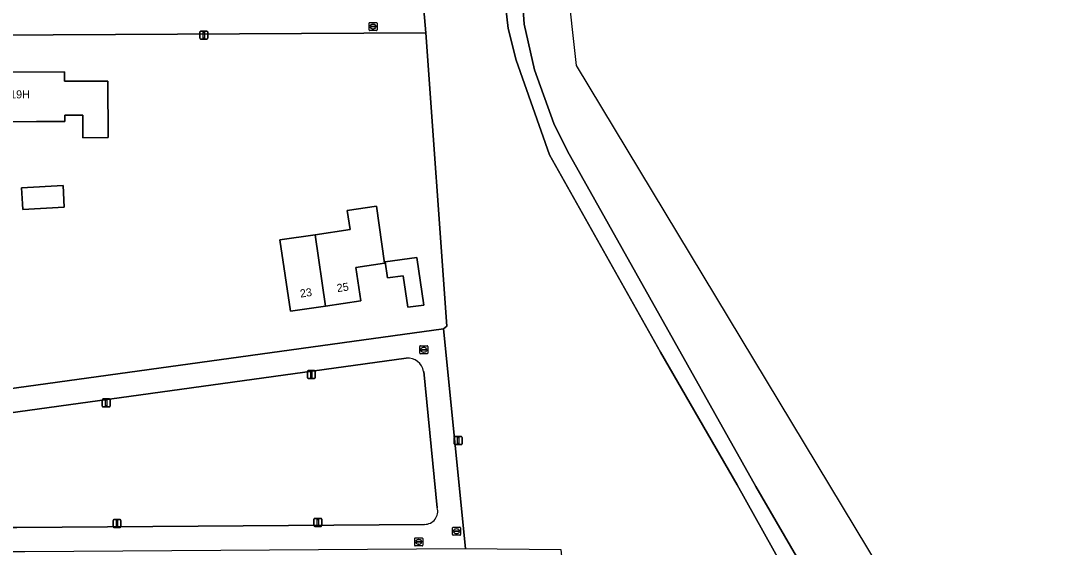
# Model space of a CAD drawing. Extents: x 162661 to 163484, y 380247 to 381230.
# Drawn here: x 163148.6 to 163279, y 380392.3 to 380458.1 of the extents above; entities that cross this region are included whole.
import ezdxf

# ---------------------------------------------------------------- set-up
doc = ezdxf.new("R2010")
doc.units = 0
for name, color, linetype in [('IMGEO_Brandkraan', 7, 'Continuous'), ('IMGEO_Erf', 7, 'Continuous'), ('IMGEO_Gemengd_bos', 7, 'Continuous'), ('IMGEO_Grasland_overig', 7, 'Continuous'), ('IMGEO_Groenvoorziening', 7, 'Continuous'), ('IMGEO_Lichtmast', 7, 'Continuous'), ('IMGEO_Pand', 7, 'Continuous'), ('IMGEO_Pand_nummerreeks', 7, 'Continuous'), ('IMGEO_Rioolput', 7, 'Continuous'), ('IMGEO_Voetpad_open', 7, 'Continuous')]:
    doc.layers.add(name, color=color, linetype=linetype)

msp = doc.modelspace()

# ---------------------------------------------------------------- linework, layer by layer
at = {"layer": 'IMGEO_Brandkraan'}
for p, q in [((163197.8, 380392.56), (163197.8, 380393.41)), ((163197.87, 380393.49), (163198.73, 380393.49)), ((163198.8, 380393.41), (163198.8, 380392.56)), ((163198.73, 380392.49), (163197.87, 380392.49)), ((163198.06, 380392.98), (163198.06, 380392.99)), ((163198.1, 380393.03), (163198.5, 380393.03)), ((163198.49, 380392.94), (163198.1, 380392.94)), ((163198.31, 380392.71), (163198.28, 380392.71)), ((163198.29, 380393.27), (163198.31, 380393.27)), ((163198.54, 380392.99), (163198.54, 380392.98))]:
    msp.add_line(p, q, dxfattribs=at)
for points in [[(163197.8, 380392.56), (163197.8, 380393.41)], [(163197.87, 380393.49), (163198.73, 380393.49)], [(163198.8, 380393.41), (163198.8, 380392.56)], [(163198.73, 380392.49), (163197.87, 380392.49)]]:
    msp.add_lwpolyline(points, dxfattribs=at)
for centre, radius, start, end in [((163197.87, 380393.41), 0.0765, 91.552, 178.448), ((163197.87, 380393.41), 0.0765, 91.552, 178.448), ((163198.72, 380393.41), 0.0765, 1.552, 88.448), ((163198.72, 380393.41), 0.0765, 1.552, 88.448), ((163197.87, 380392.56), 0.0765, 181.552, 268.448), ((163197.87, 380392.56), 0.0765, 181.552, 268.448), ((163198.1, 380392.99), 0.0403, 85.8775, 175.7526), ((163198.09, 380392.98), 0.0366, 178.938, 274.7102), ((163198.5, 380392.99), 0.043, 264.8664, 352.4533), ((163198.5, 380392.99), 0.0386, 1.7309, 96.639), ((163198.72, 380392.56), 0.0765, 271.552, 358.448), ((163198.72, 380392.56), 0.0765, 271.552, 358.448)]:
    msp.add_arc(centre, radius, start, end, dxfattribs=at)
for centre, major_axis, ratio, start_param, end_param in [((163198.29, 380392.99), (-0.387, 0.002), 0.722429, 4.712389, 7.853982), ((163198.31, 380392.99), (-0.39, 0.002), 0.717154, 1.570796, 4.712389)]:
    msp.add_ellipse(centre, major_axis=major_axis, ratio=ratio, start_param=start_param, end_param=end_param, dxfattribs=at)
at = {"layer": 'IMGEO_Erf'}
for points in [[(163199.19, 380456.63), (163144.82, 380456.34), (163139.87, 380456.35), (163140.27, 380450.99), (163142.47, 380419.11), (163142.77, 380411.71), (163145.43, 380411.88), (163146.81, 380412.08), (163201.41, 380419.63), (163201.8, 380419.95)], [(163143, 380445.48), (163142.96, 380451.68), (163154.02, 380451.74), (163154.03, 380450.56), (163156.28, 380450.57), (163159.23, 380450.59), (163159.44, 380450.59), (163159.49, 380443.52), (163156.33, 380443.5), (163156.31, 380446.34), (163154.08, 380446.32), (163154.06, 380445.54), (163150.54, 380445.53)], [(163154.01, 380434.84), (163148.83, 380434.53), (163148.79, 380435.23), (163148.67, 380437.23), (163153.85, 380437.54)], [(163180.94, 380430.73), (163185.35, 380431.38), (163189.72, 380432.02), (163189.37, 380434.4), (163193.01, 380434.94), (163194.04, 380427.81), (163190.45, 380427.27), (163191.07, 380423.11), (163186.66, 380422.46), (163182.26, 380421.81)], [(163194.11, 380428.01), (163198.07, 380428.53), (163198.92, 380422.57), (163196.94, 380422.31), (163196.37, 380426.26), (163194.38, 380425.99)]]:
    msp.add_lwpolyline(points, close=True, dxfattribs=at)
at = {"layer": 'IMGEO_Gemengd_bos'}
for points in [[(163268.69, 380368.54), (163218.02, 380452.54), (163201, 380606.54), (163194.78, 380662.88), (163218.22, 380669.19), (163320.57, 380704.35), (163382.69, 380751.14), (163382.18, 380751.8)], [(163201.25, 380568.83), (163200.92, 380564.51), (163200.14, 380561.97), (163200.17, 380559.39), (163201.66, 380552.04), (163205.91, 380526.29), (163205.95, 380524.36), (163205.39, 380513.18), (163205.44, 380509.62), (163206.28, 380500), (163207.03, 380495.24), (163208.27, 380489.24), (163210.2, 380475.87), (163211.49, 380457.68), (163212.75, 380451.99), (163215.2, 380445.27), (163216.89, 380441.84), (163240.42, 380399.93), (163252.66, 380378.82), (163260, 380368.84)]]:
    msp.add_lwpolyline(points, dxfattribs=at)
at = {"layer": 'IMGEO_Grasland_overig'}
for points in [[(163260, 380368.84), (163252.66, 380378.82), (163240.42, 380399.93), (163216.89, 380441.84), (163215.2, 380445.27), (163212.75, 380451.99), (163211.49, 380457.68), (163210.2, 380475.87), (163208.27, 380489.24), (163207.03, 380495.24), (163206.28, 380500), (163205.44, 380509.62), (163205.39, 380513.18), (163205.95, 380524.36), (163205.91, 380526.29), (163201.66, 380552.04), (163200.17, 380559.39), (163200.14, 380561.97), (163200.92, 380564.51), (163201.25, 380568.83)], [(163208.94, 380461.91), (163209.47, 380457.14), (163210.47, 380453.21), (163214.63, 380441.38), (163228.53, 380416.72), (163238.11, 380400.13), (163256.76, 380366.68)]]:
    msp.add_lwpolyline(points, dxfattribs=at)
at = {"layer": 'IMGEO_Groenvoorziening'}
for points in [[(163256.76, 380366.68), (163238.11, 380400.13), (163228.53, 380416.72), (163214.63, 380441.38), (163210.47, 380453.21), (163209.47, 380457.14), (163208.94, 380461.91), (163208.11, 380472.53), (163206.39, 380476.92), (163205.48, 380478.39), (163203.33, 380480.66), (163201.99, 380481.81), (163199.41, 380483.11), (163198.11, 380483.43), (163196.86, 380483.51), (163199.19, 380456.63), (163201.8, 380419.95), (163201.41, 380419.63), (163204.13, 380392.18), (163216.08, 380392.02), (163221.63, 380333.29), (163179.74, 380298.22), (163147.94, 380293.65), (163147.36, 380293.63)], [(163196.75, 380415.97), (163148.2, 380409.24), (163145.64, 380408.85), (163145.68, 380408.29), (163146.74, 380395.22), (163146.75, 380394.77), (163148.08, 380394.79), (163199.03, 380395.18)], [(163200.62, 380397.26), (163198.92, 380414.29)]]:
    msp.add_lwpolyline(points, dxfattribs=at)
for centre, radius, start, end in [((163196.92, 380413.95), 2.02, 9.6332, 94.87), ((163199.03, 380396.83), 1.65, 269.7996, 15.1833)]:
    msp.add_arc(centre, radius, start, end, dxfattribs=at)
at = {"layer": 'IMGEO_Lichtmast'}
for p, q in [((163170.95, 380455.93), (163170.95, 380456.73)), ((163170.95, 380456.73), (163170.95, 380455.93)), ((163171.05, 380456.83), (163171.83, 380456.83)), ((163171.83, 380456.83), (163171.05, 380456.83)), ((163171.93, 380456.73), (163171.93, 380455.93)), ((163171.93, 380455.93), (163171.93, 380456.73)), ((163171.83, 380455.83), (163171.05, 380455.83)), ((163171.05, 380455.83), (163171.83, 380455.83)), ((163184.39, 380413.51), (163184.39, 380414.31)), ((163184.39, 380414.31), (163184.39, 380413.51)), ((163184.49, 380414.41), (163185.28, 380414.41)), ((163185.28, 380414.41), (163184.49, 380414.41)), ((163185.38, 380414.31), (163185.38, 380413.51)), ((163185.38, 380413.51), (163185.38, 380414.31)), ((163185.28, 380413.41), (163184.49, 380413.41)), ((163184.49, 380413.41), (163185.28, 380413.41)), ((163158.76, 380409.96), (163158.76, 380410.75)), ((163158.76, 380410.75), (163158.76, 380409.96)), ((163158.86, 380410.85), (163159.65, 380410.85)), ((163159.65, 380410.85), (163158.86, 380410.85)), ((163159.75, 380410.75), (163159.75, 380409.96)), ((163159.75, 380409.96), (163159.75, 380410.75)), ((163159.65, 380409.86), (163158.86, 380409.86)), ((163158.86, 380409.86), (163159.65, 380409.86)), ((163202.74, 380405.25), (163202.74, 380406.05)), ((163202.74, 380406.05), (163202.74, 380405.25)), ((163202.84, 380406.15), (163203.63, 380406.15)), ((163203.63, 380406.15), (163202.84, 380406.15)), ((163203.63, 380405.15), (163202.84, 380405.15)), ((163202.84, 380405.15), (163203.63, 380405.15)), ((163203.73, 380406.05), (163203.73, 380405.25)), ((163203.73, 380405.25), (163203.73, 380406.05)), ((163160.1, 380394.88), (163160.1, 380395.67)), ((163160.1, 380395.67), (163160.1, 380394.88)), ((163160.2, 380395.77), (163160.99, 380395.77)), ((163160.99, 380395.77), (163160.2, 380395.77)), ((163160.99, 380394.78), (163160.2, 380394.78)), ((163160.2, 380394.78), (163160.99, 380394.78)), ((163161.09, 380395.67), (163161.09, 380394.88)), ((163161.09, 380394.88), (163161.09, 380395.67)), ((163185.2, 380395.03), (163185.2, 380395.83)), ((163185.2, 380395.83), (163185.2, 380395.03)), ((163185.3, 380395.93), (163186.09, 380395.93)), ((163186.09, 380395.93), (163185.3, 380395.93)), ((163186.09, 380394.93), (163185.3, 380394.93)), ((163185.3, 380394.93), (163186.09, 380394.93)), ((163186.19, 380395.83), (163186.19, 380395.03)), ((163186.19, 380395.03), (163186.19, 380395.83))]:
    msp.add_line(p, q, dxfattribs=at)
for points in [[(163171.36, 380456.71), (163171.52, 380456.71), (163171.52, 380455.96), (163171.36, 380455.96), (163171.36, 380456.71)], [(163184.81, 380414.29), (163184.96, 380414.29), (163184.96, 380413.54), (163184.81, 380413.54), (163184.81, 380414.29)], [(163159.18, 380410.73), (163159.33, 380410.73), (163159.33, 380409.98), (163159.18, 380409.98), (163159.18, 380410.73)], [(163203.16, 380406.02), (163203.31, 380406.02), (163203.31, 380405.27), (163203.16, 380405.27), (163203.16, 380406.02)], [(163160.52, 380395.65), (163160.67, 380395.65), (163160.67, 380394.9), (163160.52, 380394.9), (163160.52, 380395.65)], [(163185.62, 380395.8), (163185.77, 380395.8), (163185.77, 380395.05), (163185.62, 380395.05), (163185.62, 380395.8)]]:
    msp.add_lwpolyline(points, dxfattribs=at)
for centre, start, end in [((163171.05, 380456.73), 90, 180), ((163171.05, 380456.73), 90, 180), ((163171.05, 380455.93), 180, 270), ((163171.05, 380455.93), 180, 270), ((163171.83, 380456.73), 0, 90), ((163171.83, 380456.73), 360, 90), ((163171.83, 380455.93), 270, 0), ((163171.83, 380455.93), 270, 0), ((163184.49, 380414.31), 90, 180), ((163184.49, 380414.31), 90, 180), ((163185.28, 380414.31), 0, 90), ((163185.28, 380414.31), 360, 90), ((163184.49, 380413.51), 180, 270), ((163184.49, 380413.51), 180, 270), ((163185.28, 380413.51), 270, 0), ((163185.28, 380413.51), 270, 0), ((163158.86, 380410.75), 90, 180), ((163158.86, 380410.75), 90, 180), ((163159.65, 380410.75), 0, 90), ((163159.65, 380410.75), 360, 90), ((163158.86, 380409.96), 180, 270), ((163158.86, 380409.96), 180, 270), ((163159.65, 380409.96), 270, 0), ((163159.65, 380409.96), 270, 0), ((163202.84, 380406.05), 90, 180), ((163202.84, 380406.05), 90, 180), ((163202.84, 380405.25), 180, 270), ((163202.84, 380405.25), 180, 270), ((163203.63, 380406.05), 0, 90), ((163203.63, 380406.05), 360, 90), ((163203.63, 380405.25), 270, 0), ((163203.63, 380405.25), 270, 0), ((163160.2, 380395.67), 90, 180), ((163160.2, 380395.67), 90, 180), ((163160.2, 380394.88), 180, 270), ((163160.2, 380394.88), 180, 270), ((163160.99, 380395.67), 0, 90), ((163160.99, 380395.67), 360, 90), ((163160.99, 380394.88), 270, 0), ((163160.99, 380394.88), 270, 0), ((163185.3, 380395.83), 90, 180), ((163185.3, 380395.83), 90, 180), ((163185.3, 380395.03), 180, 270), ((163185.3, 380395.03), 180, 270), ((163186.09, 380395.83), 0, 90), ((163186.09, 380395.83), 360, 90), ((163186.09, 380395.03), 270, 0), ((163186.09, 380395.03), 270, 0)]:
    msp.add_arc(centre, 0.1, start, end, dxfattribs=at)
at = {"layer": 'IMGEO_Pand'}
for points in [[(163156.28, 380450.57), (163154.03, 380450.56), (163154.02, 380451.74), (163142.96, 380451.68), (163143, 380445.48), (163150.54, 380445.53), (163154.06, 380445.54), (163154.08, 380446.32), (163156.31, 380446.34), (163156.33, 380443.5), (163159.49, 380443.52), (163159.44, 380450.59), (163159.23, 380450.59)], [(163148.79, 380435.23), (163148.83, 380434.53), (163154.01, 380434.84), (163153.85, 380437.54), (163148.67, 380437.23)], [(163193.01, 380434.94), (163189.37, 380434.4), (163189.72, 380432.02), (163185.35, 380431.38), (163186.66, 380422.46), (163191.07, 380423.11), (163190.45, 380427.27), (163194.04, 380427.81)], [(163185.35, 380431.38), (163180.94, 380430.73), (163182.26, 380421.81), (163186.66, 380422.46)], [(163198.07, 380428.53), (163194.11, 380428.01), (163194.38, 380425.99), (163196.37, 380426.26), (163196.94, 380422.31), (163198.92, 380422.57)]]:
    msp.add_lwpolyline(points, close=True, dxfattribs=at)
at = {"layer": 'IMGEO_Rioolput'}
for p, q in [((163192.09, 380456.97), (163192.09, 380457.83)), ((163192.17, 380457.9), (163193.02, 380457.9)), ((163192.35, 380457.39), (163192.35, 380457.41)), ((163192.79, 380457.36), (163192.39, 380457.36)), ((163192.4, 380457.44), (163192.79, 380457.44)), ((163192.58, 380457.68), (163192.61, 380457.68)), ((163192.84, 380457.41), (163192.84, 380457.39)), ((163193.09, 380457.83), (163193.09, 380456.97)), ((163193.02, 380456.9), (163192.17, 380456.9)), ((163192.6, 380457.12), (163192.58, 380457.12)), ((163198.44, 380416.57), (163198.44, 380417.43)), ((163198.51, 380417.5), (163199.36, 380417.5)), ((163198.7, 380416.99), (163198.7, 380417.01)), ((163198.74, 380417.04), (163199.14, 380417.04)), ((163199.13, 380416.96), (163198.74, 380416.96)), ((163198.93, 380417.28), (163198.95, 380417.28)), ((163199.18, 380417.01), (163199.18, 380416.99)), ((163199.44, 380417.43), (163199.44, 380416.57)), ((163199.36, 380416.5), (163198.51, 380416.5)), ((163198.95, 380416.72), (163198.92, 380416.72)), ((163202.52, 380393.9), (163202.52, 380394.75)), ((163202.6, 380394.82), (163203.45, 380394.82)), ((163203.52, 380394.75), (163203.52, 380393.9)), ((163203.45, 380393.82), (163202.6, 380393.82)), ((163202.78, 380394.32), (163202.78, 380394.33)), ((163203.22, 380394.28), (163202.82, 380394.28)), ((163202.83, 380394.37), (163203.22, 380394.37)), ((163203.01, 380394.6), (163203.04, 380394.6)), ((163203.03, 380394.04), (163203.01, 380394.04)), ((163203.27, 380394.33), (163203.27, 380394.32))]:
    msp.add_line(p, q, dxfattribs=at)
for points in [[(163192.09, 380456.97), (163192.09, 380457.83)], [(163192.17, 380457.9), (163193.02, 380457.9)], [(163193.09, 380457.83), (163193.09, 380456.97)], [(163193.02, 380456.9), (163192.17, 380456.9)], [(163198.44, 380416.57), (163198.44, 380417.43)], [(163198.51, 380417.5), (163199.36, 380417.5)], [(163199.44, 380417.43), (163199.44, 380416.57)], [(163199.36, 380416.5), (163198.51, 380416.5)], [(163202.52, 380393.9), (163202.52, 380394.75)], [(163202.6, 380394.82), (163203.45, 380394.82)], [(163203.52, 380394.75), (163203.52, 380393.9)], [(163203.45, 380393.82), (163202.6, 380393.82)]]:
    msp.add_lwpolyline(points, dxfattribs=at)
for centre, radius, start, end in [((163192.17, 380457.82), 0.0765, 91.552, 178.448), ((163192.17, 380457.82), 0.0765, 91.552, 178.448), ((163192.39, 380457.4), 0.0403, 85.8775, 175.7526), ((163192.39, 380457.39), 0.0366, 178.938, 274.7102), ((163192.8, 380457.4), 0.0386, 1.7309, 96.639), ((163192.79, 380457.4), 0.043, 264.8664, 352.4533), ((163193.02, 380457.82), 0.0765, 1.552, 88.448), ((163193.02, 380457.82), 0.0765, 1.552, 88.448), ((163192.17, 380456.97), 0.0765, 181.552, 268.448), ((163192.17, 380456.97), 0.0765, 181.552, 268.448), ((163193.02, 380456.97), 0.0765, 271.552, 358.448), ((163193.02, 380456.97), 0.0765, 271.552, 358.448), ((163198.51, 380417.42), 0.0765, 91.552, 178.448), ((163198.51, 380417.42), 0.0765, 91.552, 178.448), ((163198.74, 380417), 0.0403, 85.8775, 175.7526), ((163198.73, 380416.99), 0.0366, 178.938, 274.7102), ((163199.14, 380417), 0.043, 264.8664, 352.4533), ((163199.14, 380417), 0.0386, 1.7309, 96.639), ((163199.36, 380417.42), 0.0765, 1.552, 88.448), ((163199.36, 380417.42), 0.0765, 1.552, 88.448), ((163198.51, 380416.57), 0.0765, 181.552, 268.448), ((163198.51, 380416.57), 0.0765, 181.552, 268.448), ((163199.36, 380416.57), 0.0765, 271.552, 358.448), ((163199.36, 380416.57), 0.0765, 271.552, 358.448), ((163202.6, 380394.75), 0.0765, 91.552, 178.448), ((163202.6, 380394.75), 0.0765, 91.552, 178.448), ((163203.45, 380394.75), 0.0765, 1.552, 88.448), ((163203.45, 380394.75), 0.0765, 1.552, 88.448), ((163202.6, 380393.9), 0.0765, 181.552, 268.448), ((163202.6, 380393.9), 0.0765, 181.552, 268.448), ((163202.82, 380394.33), 0.0403, 85.8775, 175.7526), ((163202.82, 380394.32), 0.0366, 178.938, 274.7102), ((163203.23, 380394.33), 0.0386, 1.7309, 96.639), ((163203.22, 380394.32), 0.043, 264.8664, 352.4533), ((163203.45, 380393.9), 0.0765, 271.552, 358.448), ((163203.45, 380393.9), 0.0765, 271.552, 358.448)]:
    msp.add_arc(centre, radius, start, end, dxfattribs=at)
for centre, major_axis, ratio, start_param, end_param in [((163192.58, 380457.4), (-0.387, 0.002), 0.722429, 4.712389, 7.853982), ((163192.6, 380457.4), (-0.39, 0.002), 0.717154, 1.570796, 4.712389), ((163198.92, 380417), (-0.387, 0.002), 0.722429, 4.712389, 7.853982), ((163198.95, 380417), (-0.39, 0.002), 0.717154, 1.570796, 4.712389), ((163203.01, 380394.32), (-0.387, 0.002), 0.722429, 4.712389, 7.853982), ((163203.03, 380394.32), (-0.39, 0.002), 0.717154, 1.570796, 4.712389)]:
    msp.add_ellipse(centre, major_axis=major_axis, ratio=ratio, start_param=start_param, end_param=end_param, dxfattribs=at)
at = {"layer": 'IMGEO_Voetpad_open'}
for points in [[(163144.82, 380456.34), (163199.19, 380456.63), (163196.86, 380483.51), (163196.64, 380486), (163142.41, 380477.33)], [(163201.41, 380419.63), (163146.81, 380412.08), (163145.43, 380411.88), (163145.64, 380408.85), (163148.2, 380409.24), (163196.75, 380415.97)], [(163199.03, 380395.18), (163148.08, 380394.79), (163146.75, 380394.77), (163147.2, 380391.78), (163149.07, 380391.8), (163204.13, 380392.18), (163201.41, 380419.63)], [(163198.92, 380414.29), (163200.62, 380397.26)]]:
    msp.add_lwpolyline(points, dxfattribs=at)
for centre, radius, start, end in [((163196.92, 380413.95), 2.02, 9.6332, 94.87), ((163199.03, 380396.83), 1.65, 269.7996, 15.1833)]:
    msp.add_arc(centre, radius, start, end, dxfattribs=at)

# ---------------------------------------------------------------- texts
at = {"layer": 'IMGEO_Pand_nummerreeks'}
for s, rotation, p in [('19H', 0.3323, (163147.25, 380448.42)), ('23', 8.3996, (163183.54, 380423.52)), ('25', 8.3881, (163188.14, 380424.2))]:
    msp.add_text(s, height=1, rotation=rotation, dxfattribs=at).set_placement(p)

doc.saveas('drawing.dxf')
